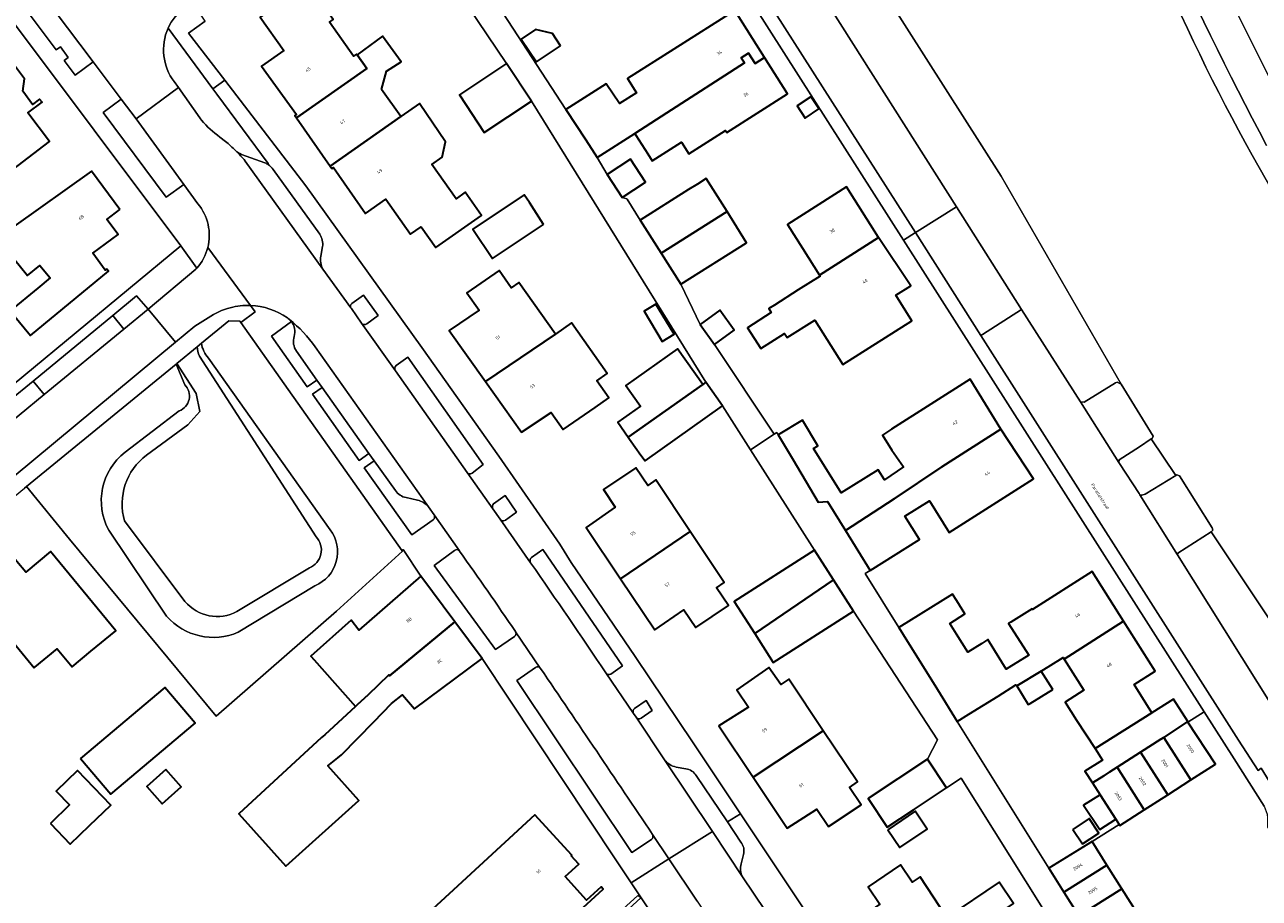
# Model space of a CAD drawing. Header units: metres. Extents: x 197700 to 204338, y 317132 to 325229.
# Tile 352 of 656: x 199311 to 199449, y 320619 to 320717. Entities that reach past the tile are written whole.
import ezdxf
from ezdxf.enums import TextEntityAlignment as Align

# ---------------------------------------------------------------- set-up
doc = ezdxf.new("R2010")
doc.units = ezdxf.units.M
for name, color, linetype, lineweight in [('B-WE-GR-BEPLANTING_CULTUUR_BODEMBEDEKKER-GV', 90, 'Continuous', 18), ('B-WE-GR-BOS_GEMENGD-GV', 40, 'Continuous', 13), ('B-WE-GR-GROENVOORZIENING-GV', 80, 'Continuous', 18), ('B-WE-IE-TERREINAFSCHEIDING_KUNSTMATIG_HEKWERK-G', 20, 'IE-TERREINAFSCHEIDING-KUNSTMATIG', 18), ('B-WE-IE-TERREINAFSCHEIDING_KUNSTMATIG_MUUR-GV', 90, 'Continuous', 18), ('B-WE-OG-BEBOUWING-GV', 7, 'Continuous', 35), ('B-WE-OG-BEBOUWING-T18', 10, 'Continuous', 18), ('B-WE-OG-TERREIN_CULTUURSCHEIDING-GV', 7, 'Continuous', 18), ('B-WE-OG-TERREIN_ERF-GV', 7, 'Continuous', 18), ('B-WE-OG-TOPOGRAFIE-T18', 10, 'Continuous', 18), ('B-WE-VH-ONVERHARD-GV', 252, 'Continuous', 18), ('B-WE-VH-VERHARDING_ASFALT-GV', 252, 'Continuous', 18), ('B-WE-VH-VERHARDING_BETONSTRAATSTEEN-GV', 252, 'Continuous', 18), ('B-WE-VH-VERHARDING_GESLOTEN-GV', 252, 'Continuous', 18), ('B-WE-VH-VERHARDING_HALFVERHARDING_GRIND-GV', 252, 'Continuous', 18), ('B-WE-VH-VERHARDING_STRAATBAKSTEEN-GV', 252, 'Continuous', 18), ('B-WE-VH-VERHARDING_TEGEL-GV', 252, 'Continuous', 18)]:
    doc.layers.add(name, color=color, linetype=linetype, lineweight=lineweight)
doc.styles.add('NLCS-ISO-M200-T18', font='NLCS-ISO.ttf', dxfattribs={"height": 0.36})
doc.linetypes.add('IE-TERREINAFSCHEIDING-KUNSTMATIG', pattern='A,4,[82,NLCS.SHX,S=0.75,R=90,X=0,Y=0],4,-2', length=10)

msp = doc.modelspace()

# ---------------------------------------------------------------- linework, layer by layer
at = {"layer": 'B-WE-GR-BEPLANTING_CULTUUR_BODEMBEDEKKER-GV'}
for points in [[(199318.466, 320712.904), (199314.097, 320718.693), (199312.13, 320719.204), (199311.376, 320720.203), (199310.408, 320719.496), (199314.335, 320714.232), (199314.815, 320714.561), (199315.682, 320713.364), (199315.237, 320713.032), (199316.448, 320711.393)], [(199321.638, 320708.701), (199319.617, 320707.196), (199326.676, 320697.679), (199328.675, 320699.12), (199323.306, 320706.491)], [(199320.697, 320684.408), (199321.919, 320682.871), (199324.651, 320685.108), (199323.344, 320686.632)], [(199312.982, 320675.527), (199311.758, 320677.045), (199309.082, 320674.848), (199306.082, 320672.39), (199307.312, 320670.905)], [(199349.471, 320668.917), (199344.208, 320676.335), (199343.107, 320675.556), (199348.354, 320668.122)]]:
    msp.add_lwpolyline(points, close=True, dxfattribs=at)
for points in [[(199326.895, 320716.661, 0.2726983), (199327.584, 320710.667)], [(199330.658, 320706.347, 0.0592381), (199332.716, 320704.434)], [(199333.339, 320703.964, -0.0232452), (199334.491, 320702.921)], [(199334.491, 320702.921, 0.0760394), (199335.14, 320702.494)], [(199337.787, 320701.535, -0.0543264), (199338.148, 320701.355)], [(199347.555, 320685.766, 0.3730418), (199347.432, 320685.27)], [(199341.062, 320682.059, 0.2410687), (199340.751, 320683.724)], [(199348.632, 320683.542, 0.4017608), (199349.221, 320683.463)], [(199341.322, 320680.403, -0.2249712), (199341.062, 320682.059)], [(199352.516, 320678.785, 0.3891911), (199352.431, 320678.197)], [(199360.495, 320666.793, 0.4003121), (199361.074, 320666.686)], [(199353.634, 320663.954, -0.1912773), (199352.436, 320664.737)], [(199356.165, 320662.903, 0.1707127), (199354.912, 320663.683)], [(199356.686, 320661.46, 0.4010836), (199356.782, 320662.027)], [(199363.469, 320663.264, 0.3187705), (199363.389, 320662.687)], [(199364.198, 320661.524, 0.3537788), (199364.794, 320661.406)], [(199359.635, 320657.962, 0.4277308), (199359.086, 320658.033)], [(199365.926, 320648.908, 0.0054421), (199359.648, 320657.947)], [(199367.716, 320657.232, 0.3710647), (199367.624, 320656.64)], [(199367.624, 320656.64, -0.0047381), (199376.076, 320644.272)], [(199365.823, 320648.365, 0.4018118), (199365.933, 320648.898)], [(199368.719, 320644.817, 0.4129865), (199368.172, 320644.889)], [(199381.324, 320626.136, 0.0018008), (199368.742, 320644.783)], [(199376.076, 320644.272, 0.3529072), (199376.638, 320644.14)], [(199381.219, 320625.566, 0.3489176), (199381.324, 320626.136)]]:
    msp.add_lwpolyline(points, format="xyb", dxfattribs=at)
for points in [[(199338.148, 320701.355), (199338.153, 320701.479), (199332.369, 320709.277), (199331.944, 320709.85), (199326.895, 320716.661)], [(199327.584, 320710.667), (199328.06, 320709.996), (199330.454, 320706.622), (199330.556, 320706.482), (199330.658, 320706.347)], [(199332.716, 320704.434), (199333.339, 320703.964)], [(199335.14, 320702.494), (199337.787, 320701.535)], [(199349.221, 320683.463), (199350.506, 320684.4), (199348.855, 320686.679), (199347.555, 320685.766)], [(199347.432, 320685.27), (199347.491, 320685.185), (199348.632, 320683.542)], [(199340.751, 320683.724), (199338.501, 320682.09), (199342.518, 320676.409), (199343.628, 320677.152), (199341.322, 320680.403)], [(199361.074, 320666.686), (199362.308, 320667.664), (199353.839, 320679.735), (199352.516, 320678.785)], [(199352.431, 320678.197), (199360.495, 320666.793)], [(199352.436, 320664.737), (199350.059, 320668.086), (199348.946, 320667.301), (199354.28, 320659.769), (199356.686, 320661.46)], [(199354.912, 320663.683), (199353.634, 320663.954)], [(199364.794, 320661.406), (199366.054, 320662.321), (199364.769, 320664.177), (199363.469, 320663.264)], [(199356.782, 320662.027), (199356.165, 320662.903)], [(199363.389, 320662.687), (199364.198, 320661.524)], [(199359.086, 320658.033), (199356.784, 320656.316), (199363.699, 320646.896), (199365.823, 320648.365)], [(199359.648, 320657.947), (199359.635, 320657.962)], [(199376.638, 320644.14), (199377.944, 320645.068), (199369.002, 320658.127), (199367.716, 320657.232)], [(199365.933, 320648.898), (199365.926, 320648.908)], [(199368.172, 320644.889), (199366.081, 320643.405), (199379, 320624.086), (199381.219, 320625.566)], [(199368.742, 320644.783), (199368.719, 320644.817)]]:
    msp.add_lwpolyline(points, dxfattribs=at)
at = {"layer": 'B-WE-GR-BOS_GEMENGD-GV'}
for points in [[(199441.435, 320716.629, -0.0263765), (199418.552, 320770.597)], [(199468.056, 320673.223, -0.0570335), (199441.435, 320716.629)]]:
    msp.add_lwpolyline(points, format="xyb", dxfattribs=at)
msp.add_lwpolyline([(199388.98, 320749.543), (199420.498, 320700.061), (199433.979, 320676.687), (199437.581, 320670.867), (199437.457, 320670.612), (199437.361, 320670.549), (199440.106, 320666.456), (199440.212, 320666.521), (199440.526, 320666.393), (199444.206, 320660.562), (199444.26, 320660.311), (199444.097, 320660.123), (199471.468, 320619.089)], dxfattribs=at)
at = {"layer": 'B-WE-GR-GROENVOORZIENING-GV'}
for points in [[(199400.195, 320720.725), (199415.479, 320696.626), (199422.796, 320685.087), (199429.414, 320674.715), (199429.817, 320674.667), (199433.324, 320676.857), (199433.521, 320676.917), (199433.979, 320676.687), (199420.498, 320700.061), (199388.98, 320749.543)], [(199311.001, 320665.198), (199315.832, 320659.292), (199332.317, 320639.408), (199345.823, 320651.211), (199353.248, 320657.942), (199353.203, 320657.989), (199335.074, 320683.605), (199334.95, 320683.78), (199333.73, 320683.823), (199330.639, 320681.29)], [(199330.155, 320680.893), (199327.885, 320679.034)], [(199330.639, 320681.29), (199330.155, 320680.893)], [(199328.781, 320676.62), (199327.794, 320678.959), (199311.001, 320665.198)], [(199324.47, 320668.72), (199329.133, 320672.123), (199330.477, 320673.639), (199330.062, 320675.662), (199327.885, 320679.034), (199327.794, 320678.959), (199328.781, 320676.62)], [(199327.885, 320679.034), (199330.062, 320675.662), (199330.477, 320673.639), (199329.133, 320672.123), (199324.47, 320668.72)], [(199330.434, 320679.839), (199343.53, 320659.559)], [(199343.53, 320659.559), (199330.434, 320679.839)], [(199345.12, 320660.352), (199331.442, 320679.616)], [(199331.442, 320679.616), (199345.12, 320660.352)], [(199328.154, 320673.7), (199322.062, 320669.043)], [(199322.062, 320669.043), (199328.154, 320673.7)], [(199328.799, 320652.308), (199322.002, 320661.334)], [(199322.002, 320661.334), (199328.799, 320652.308)], [(199320.23, 320660.286), (199326.731, 320650.646)], [(199326.731, 320650.646), (199320.23, 320660.286)], [(199342.775, 320656.061), (199334.64, 320651.164)], [(199334.64, 320651.164), (199342.775, 320656.061)], [(199334.773, 320648.829), (199343.399, 320654.063)], [(199343.399, 320654.063), (199334.773, 320648.829)], [(199380.045, 320639.181), (199381.286, 320640.057), (199380.601, 320641.175), (199379.309, 320640.264)], [(199379.188, 320639.716), (199379.484, 320639.283)]]:
    msp.add_lwpolyline(points, dxfattribs=at)
for points in [[(199330.155, 320680.893, 0.0787545), (199330.434, 320679.839)], [(199330.434, 320679.839, -0.0787545), (199330.155, 320680.893)], [(199331.442, 320679.616, -0.147944), (199330.639, 320681.29)], [(199330.639, 320681.29, 0.147944), (199331.442, 320679.616)], [(199328.781, 320676.62, -0.5408201), (199328.154, 320673.7)], [(199328.154, 320673.7, 0.5408201), (199328.781, 320676.62)], [(199322.062, 320669.043, 0.3662868), (199320.23, 320660.286)], [(199320.23, 320660.286, -0.3662868), (199322.062, 320669.043)], [(199322.002, 320661.334, -0.310566), (199324.47, 320668.72)], [(199324.47, 320668.72, 0.310566), (199322.002, 320661.334)], [(199343.53, 320659.559, -0.5249366), (199342.775, 320656.061)], [(199342.775, 320656.061, 0.5249366), (199343.53, 320659.559)], [(199343.399, 320654.063, 0.489898), (199345.12, 320660.352)], [(199345.12, 320660.352, -0.489898), (199343.399, 320654.063)], [(199334.64, 320651.164, -0.3553025), (199328.799, 320652.308)], [(199328.799, 320652.308, 0.3553025), (199334.64, 320651.164)], [(199326.731, 320650.646, 0.3251457), (199334.773, 320648.829)], [(199334.773, 320648.829, -0.3251457), (199326.731, 320650.646)], [(199379.309, 320640.264, 0.3666419), (199379.188, 320639.716)], [(199379.484, 320639.283, 0.4144397), (199380.045, 320639.181)]]:
    msp.add_lwpolyline(points, format="xyb", dxfattribs=at)
msp.add_lwpolyline([(199436.092, 320664.265), (199436.303, 320664.23), (199436.664, 320664.348), (199440.106, 320666.456), (199437.361, 320670.549), (199436.029, 320669.67), (199433.77, 320668.181), (199433.722, 320667.895), (199433.771, 320667.788), (199435.993, 320664.414)], close=True, dxfattribs=at)
at = {"layer": 'B-WE-IE-TERREINAFSCHEIDING_KUNSTMATIG_HEKWERK-G'}
msp.add_lwpolyline([(199315.832, 320659.292), (199332.317, 320639.408), (199345.823, 320651.211)], dxfattribs=at)
at = {"layer": 'B-WE-IE-TERREINAFSCHEIDING_KUNSTMATIG_MUUR-GV'}
msp.add_lwpolyline([(199365.772, 320605.605), (199374.303, 320613.454), (199374.136, 320613.634), (199380.018, 320619.011), (199379.838, 320619.232), (199379.765, 320619.186), (199379.671, 320619.273), (199373.306, 320613.463), (199373.506, 320613.235), (199370.552, 320610.504), (199365.667, 320605.989), (199362.825, 320603.362), (199363.058, 320603.108)], close=True, dxfattribs=at)
at = {"layer": 'B-WE-OG-BEBOUWING-GV'}
for points in [[(199341.313, 320706.602), (199349.21, 320712.15), (199348.135, 320713.671), (199348.067, 320713.768), (199347.738, 320713.535), (199345.035, 320717.35), (199345.443, 320717.639), (199344.016, 320719.655), (199347.64, 320722.22), (199346.988, 320723.141), (199344.463, 320726.709), (199340.904, 320724.19), (199342.637, 320721.741), (199337.233, 320717.917), (199339.89, 320714.162), (199337.4, 320712.4), (199341.33, 320706.98), (199341.14, 320706.85)], [(199393.912, 320713.38), (199390.57, 320718.65), (199383.73, 320714.31), (199378.53, 320711.003), (199379.537, 320709.419), (199377.62, 320708.2), (199376.134, 320710.441), (199371.59, 320707.529), (199373.82, 320704.13), (199375.1, 320702.14), (199379.33, 320704.84), (199382.95, 320707.18), (199391.65, 320712.78), (199391.28, 320713.36), (199392.11, 320713.88), (199392.85, 320712.71)], [(199370.997, 320714.688), (199370.076, 320716.06), (199368.177, 320716.52), (199366.575, 320715.444), (199368.299, 320712.877)], [(199350.884, 320709.78), (199351.447, 320711.855), (199353.068, 320712.899), (199350.979, 320715.775), (199348.135, 320713.671), (199349.21, 320712.15), (199341.313, 320706.602), (199345.107, 320701.158), (199353.031, 320706.741)], [(199310.761, 320710.997), (199308.533, 320713.988), (199299.79, 320707.312), (199302.843, 320703.315), (199301.588, 320702.357), (199305.23, 320697.588), (199313.575, 320703.96), (199311.134, 320707.157), (199312.734, 320708.349), (199312.471, 320708.702), (199311.685, 320708.116), (199310.573, 320709.609)], [(199380.79, 320702.55), (199381.289, 320701.768), (199384.571, 320703.859), (199385.41, 320702.55), (199389.519, 320705.165), (199389.66, 320704.94), (199396.5, 320709.3), (199393.912, 320713.38), (199392.85, 320712.71), (199392.11, 320713.88), (199391.28, 320713.36), (199391.65, 320712.78), (199382.95, 320707.18), (199379.33, 320704.84), (199379.446, 320704.659)], [(199367.727, 320708.471), (199364.921, 320712.703), (199359.623, 320709.189), (199362.429, 320704.957)], [(199355.34, 320694.358), (199356.979, 320692.026), (199362.118, 320695.637), (199360.291, 320698.238), (199359.247, 320697.505), (199356.533, 320701.367), (199357.69, 320702.18), (199358.076, 320703.893), (199355.143, 320708.229), (199353.031, 320706.741), (199345.107, 320701.158), (199345.28, 320700.91), (199345.47, 320701.04), (199349.095, 320695.877), (199351.374, 320697.477), (199354.151, 320693.523)], [(199399.11, 320708.977), (199397.56, 320707.962), (199398.463, 320706.583), (199400.013, 320707.599)], [(199376.227, 320700.245), (199377.921, 320697.659), (199380.539, 320699.373), (199378.845, 320701.959)], [(199321.472, 320696.297), (199318.284, 320700.623), (199309.575, 320694.388), (199309.281, 320694.178), (199307.701, 320693.047), (199310.316, 320689.875), (199311.123, 320688.896), (199312.496, 320690.028), (199313.654, 320688.623), (199312.28, 320687.491), (199309.155, 320684.915), (199311.24, 320682.385), (199311.438, 320682.145), (199320.211, 320689.375), (199320.017, 320689.628), (199319.836, 320689.485), (199318.443, 320691.414), (199321.281, 320693.501), (199320.025, 320695.205)], [(199382.29, 320691.404), (199389.702, 320696.067), (199387.36, 320699.791), (199386.367, 320699.167), (199385.374, 320698.542), (199379.947, 320695.129), (199379.948, 320695.128)], [(199406.721, 320693.169), (199403.13, 320698.85), (199396.49, 320694.62), (199398.165, 320691.969), (199400.081, 320688.938)], [(199369.095, 320694.633), (199367.488, 320697.1), (199366.92, 320697.953), (199361.13, 320694.097), (199363.33, 320690.794)], [(199389.702, 320696.067), (199382.29, 320691.404), (199384.489, 320687.909), (199391.901, 320692.572)], [(199400.081, 320688.938), (199400.151, 320688.827), (199397.693, 320687.274), (199395.014, 320685.582), (199394.383, 320685.183), (199394.672, 320684.727), (199391.992, 320683.034), (199393.477, 320680.683), (199396.157, 320682.377), (199396.445, 320681.92), (199399.548, 320683.88), (199402.694, 320678.901), (199410.471, 320683.815), (199408.666, 320686.672), (199410.34, 320687.73), (199406.721, 320693.169)], [(199370.418, 320682.309), (199366.31, 320688.12), (199365.45, 320687.52), (199364.09, 320689.47), (199360.48, 320686.97), (199361.86, 320685), (199358.49, 320682.71), (199362.543, 320677.011)], [(199381.695, 320685.684), (199380.368, 320684.877), (199382.419, 320681.504), (199383.745, 320682.31)], [(199386.686, 320683.414), (199388.299, 320681.16), (199390.515, 320682.745), (199388.901, 320685)], [(199370.418, 320682.309), (199362.543, 320677.011), (199366.59, 320671.32), (199369.95, 320673.52), (199371.28, 320671.59), (199374.87, 320674.09), (199376.404, 320675.144), (199375.054, 320677.054), (199376.229, 320677.884), (199372.206, 320683.573)], [(199378.595, 320670.746), (199386.96, 320676.67), (199384.14, 320680.66), (199378.34, 320676.56), (199379.98, 320674.24), (199377.41, 320672.42)], [(199402.999, 320660.257), (199408.49, 320663.8), (199413.82, 320667.41), (199420.458, 320671.643), (199417, 320677.26), (199408.19, 320671.63), (199407.144, 320670.964), (199408.21, 320669.29), (199409.51, 320667.41), (199407.389, 320665.948), (199406.683, 320667.084), (199402.52, 320664.495), (199399.414, 320669.488), (199399.906, 320669.765), (199398.188, 320672.668), (199395.447, 320671.02), (199397.123, 320668.201), (199399.945, 320663.455), (199400.965, 320663.527)], [(199378.757, 320670.518), (199380.03, 320668.72), (199380.485, 320668.078), (199389.202, 320674.25), (199387.324, 320676.914), (199386.96, 320676.67), (199378.595, 320670.746)], [(199408.49, 320663.8), (199402.999, 320660.257), (199405.779, 320655.788), (199411.321, 320659.235), (199409.67, 320661.89), (199412.44, 320663.61), (199414.65, 320660.05), (199424.13, 320666.06), (199420.458, 320671.643), (199413.82, 320667.41)], [(199385.543, 320660.162), (199381.68, 320665.94), (199380.78, 320665.33), (199379.45, 320667.3), (199375.8, 320664.85), (199377.14, 320662.87), (199373.86, 320660.59), (199377.719, 320654.839)], [(199385.543, 320660.162), (199377.719, 320654.839), (199381.57, 320649.1), (199384.86, 320651.34), (199386.2, 320649.36), (199389.86, 320651.84), (199388.52, 320653.82), (199389.39, 320654.41)], [(199311.839, 320644.845), (199311.917, 320644.908), (199314.456, 320646.992), (199316.119, 320644.968), (199318.224, 320646.705), (199321.019, 320649.01), (199313.673, 320657.893), (199310.901, 320655.598), (199309.909, 320656.798), (199309.787, 320656.945), (199308.917, 320657.998), (199304.221, 320654.129)], [(199401.641, 320654.728), (199399.514, 320658.056), (199390.515, 320652.306), (199392.818, 320648.701)], [(199359.103, 320650.012), (199355.297, 320655.152), (199348.343, 320649.087), (199347.477, 320650.178), (199342.951, 320646.135), (199343.297, 320645.744), (199347.94, 320640.499), (199348.198, 320640.737), (199349.37, 320641.82), (199351.69, 320644.06), (199351.77, 320643.95)], [(199427.56, 320645.811), (199434.241, 320650.072), (199430.71, 320655.65), (199424.025, 320651.396), (199423.977, 320651.473), (199421.585, 320649.983), (199421.33, 320649.824), (199423.589, 320646.257), (199421.351, 320644.863), (199421.066, 320644.684), (199418.995, 320648.005), (199418.33, 320647.589), (199416.739, 320646.595), (199415.464, 320648.635), (199414.717, 320649.832), (199416.417, 320650.894), (199415.504, 320652.355), (199415.023, 320653.124), (199408.991, 320649.355), (199409.47, 320648.584), (199413.339, 320642.393), (199415.569, 320638.82), (199416.872, 320639.634), (199420.147, 320641.674), (199422.16, 320642.928), (199422.238, 320642.803), (199425.005, 320644.476), (199427.442, 320645.995)], [(199401.641, 320654.728), (199392.818, 320648.701), (199394.896, 320645.451), (199403.895, 320651.202)], [(199362.17, 320645.87), (199359.103, 320650.012), (199351.77, 320643.95), (199351.69, 320644.06), (199349.37, 320641.82), (199348.198, 320640.737), (199347.94, 320640.499), (199344.5, 320637.32), (199344.152, 320637), (199334.86, 320628.45), (199340.14, 320622.58), (199348.34, 320629.96), (199344.86, 320633.83), (199345.987, 320634.748), (199346.37, 320635.06), (199350, 320638.786), (199352.01, 320640.85), (199353.244, 320641.816), (199354.57, 320640.24)], [(199434.241, 320650.072), (199427.56, 320645.811), (199429.78, 320642.35), (199427.67, 320641), (199428.95, 320638.98), (199431.068, 320635.793), (199437.435, 320639.782), (199435.429, 320642.981), (199437.78, 320644.48)], [(199400.5, 320637.78), (199396.63, 320643.57), (199395.73, 320642.95), (199394.38, 320644.89), (199390.78, 320642.36), (199392.12, 320640.43), (199388.76, 320638.33), (199392.615, 320632.575)], [(199426.286, 320642.419), (199425.005, 320644.476), (199422.238, 320642.803), (199423.542, 320640.71), (199423.756, 320640.843)], [(199317.068, 320634.658), (199320.454, 320630.641), (199329.935, 320638.632), (199326.549, 320642.65)], [(199433.543, 320633.693), (199436.164, 320635.364), (199438.447, 320636.82), (199438.784, 320637.035), (199441.45, 320638.8), (199439.865, 320641.304), (199437.435, 320639.782), (199431.068, 320635.793), (199431.889, 320634.481), (199429.907, 320633.24), (199430.75, 320631.92), (199432.019, 320632.73), (199432.714, 320633.164)], [(199441.82, 320632.25), (199444.56, 320634.01), (199441.48, 320638.754), (199441.45, 320638.8), (199438.784, 320637.035)], [(199400.5, 320637.78), (199392.615, 320632.575), (199396.47, 320626.82), (199399.78, 320628.98), (199401.09, 320627.01), (199404.76, 320629.44), (199403.44, 320631.42), (199404.35, 320632.02)], [(199436.164, 320635.364), (199439.207, 320630.573), (199441.82, 320632.25), (199438.784, 320637.035), (199438.447, 320636.82)], [(199412.23, 320634.58), (199405.56, 320630.18), (199407.703, 320626.935), (199410.64, 320628.888), (199414.356, 320631.359)], [(199433.543, 320633.693), (199436.57, 320628.88), (199439.207, 320630.573), (199436.164, 320635.364)], [(199313.677, 320627.363), (199315.902, 320625.05), (199318.064, 320627.129), (199320.451, 320629.425), (199316.721, 320633.304), (199314.334, 320631.008), (199315.839, 320629.442)], [(199326.631, 320633.423), (199324.498, 320631.514), (199326.227, 320629.583), (199328.359, 320631.492)], [(199433.751, 320627.244), (199433.83, 320627.12), (199436.57, 320628.88), (199433.543, 320633.693), (199432.714, 320633.164), (199432.019, 320632.73), (199430.75, 320631.92), (199431.599, 320630.597), (199433.376, 320627.828)], [(199431.599, 320630.597), (199429.735, 320629.421), (199431.571, 320626.669), (199433.376, 320627.828)], [(199407.743, 320626.662), (199409.106, 320624.649), (199412.185, 320626.734), (199410.822, 320628.747)], [(199368.196, 320613.025), (199375.772, 320619.993), (199375.542, 320620.243), (199373.923, 320618.754), (199371.492, 320621.396), (199373.031, 320622.811), (199372.198, 320623.716), (199372.277, 320623.789), (199368.101, 320628.324), (199358.476, 320619.462), (199355.654, 320616.863), (199359.82, 320612.339), (199362.642, 320614.938), (199364.623, 320616.762), (199365.506, 320617.575), (199368.778, 320614.022), (199367.892, 320613.206), (199368.121, 320612.956)], [(199428.552, 320626.685), (199429.635, 320625.061), (199431.462, 320626.28), (199430.379, 320627.904)], [(199427.545, 320619.663), (199432.375, 320622.687), (199430.7, 320625.35), (199425.86, 320622.33)], [(199414.387, 320616.818), (199411.38, 320621.37), (199410.5, 320620.77), (199409.17, 320622.73), (199405.54, 320620.24), (199406.86, 320618.29), (199403.59, 320616.06), (199407.31, 320610.43), (199407.12, 320610.31), (199407.26, 320610.098), (199415.258, 320615.499)], [(199427.545, 320619.663), (199429.23, 320616.997), (199434.05, 320620.023), (199432.375, 320622.687)], [(199407.26, 320610.098), (199410.835, 320604.7), (199418.862, 320610.041), (199415.973, 320614.416), (199421.873, 320618.386), (199420.266, 320620.773), (199414.387, 320616.818), (199415.258, 320615.499)], [(199430.915, 320614.33), (199435.725, 320617.36), (199434.05, 320620.023), (199429.23, 320616.997)]]:
    msp.add_lwpolyline(points, close=True, dxfattribs=at)
at = {"layer": 'B-WE-OG-TERREIN_CULTUURSCHEIDING-GV'}
for points in [[(199612.226, 320500), (199608.061, 320504.679), (199581.366, 320538.217), (199556.954, 320569.533), (199471.402, 320678.632), (199466.387, 320685.274), (199459.657, 320695.169), (199455.913, 320701.434), (199453.618, 320705.516), (199450.413, 320711.549), (199446.832, 320718.724), (199442.839, 320727.359), (199440.67, 320732.438), (199433.353, 320750.735), (199431.226, 320755.613), (199429.904, 320758.884), (199428.655, 320762.38), (199426.687, 320764.115), (199425.662, 320766.682), (199423.032, 320769.464), (199422.117, 320769.073), (199427.566, 320753.968)], [(199471.042, 320613.431), (199471.252, 320613.14), (199473.788, 320615.524), (199473.393, 320616.125), (199472.411, 320617.623), (199471.468, 320619.089), (199444.097, 320660.123), (199440.338, 320657.729), (199440.289, 320657.54), (199452.798, 320637.585), (199454.964, 320634.212)]]:
    msp.add_lwpolyline(points, dxfattribs=at)
msp.add_lwpolyline([(199427.566, 320753.968, 0.0319349), (199450.308, 320703.494)], format="xyb", dxfattribs=at)
at = {"layer": 'B-WE-OG-TERREIN_ERF-GV'}
for points in [[(199287.97, 320658.839), (199300.852, 320669.424), (199300.75, 320669.528), (199304.78, 320672.78), (199328.313, 320692.233), (199299.094, 320731.245), (199291.994, 320740.404)], [(199363.448, 320720.054), (199371.59, 320707.529), (199376.134, 320710.441), (199377.62, 320708.2), (199379.537, 320709.419), (199378.53, 320711.003), (199383.73, 320714.31), (199390.57, 320718.65), (199393.912, 320713.38), (199396.5, 320709.3), (199389.66, 320704.94), (199389.519, 320705.165), (199385.41, 320702.55), (199384.571, 320703.859), (199381.289, 320701.768), (199380.79, 320702.55), (199379.446, 320704.659), (199379.33, 320704.84), (199375.1, 320702.14), (199376.227, 320700.245), (199378.845, 320701.959), (199380.539, 320699.373), (199377.921, 320697.659), (199378.451, 320697.508), (199378.472, 320697.474), (199379.947, 320695.129), (199385.374, 320698.542), (199386.367, 320699.167), (199387.36, 320699.791), (199389.702, 320696.067), (199391.901, 320692.572), (199384.489, 320687.909), (199386.686, 320683.414), (199388.901, 320685), (199390.515, 320682.745), (199388.299, 320681.16), (199394.992, 320671.067), (199395.291, 320671.261), (199395.447, 320671.02), (199398.188, 320672.668), (199399.906, 320669.765), (199399.414, 320669.488), (199402.52, 320664.495), (199406.683, 320667.084), (199407.389, 320665.948), (199409.51, 320667.41), (199408.21, 320669.29), (199407.144, 320670.964), (199408.19, 320671.63), (199417, 320677.26), (199420.458, 320671.643), (199424.13, 320666.06), (199414.65, 320660.05), (199412.44, 320663.61), (199409.67, 320661.89), (199411.321, 320659.235), (199405.779, 320655.788), (199405.209, 320655.434), (199408.991, 320649.355), (199415.023, 320653.124), (199415.504, 320652.355), (199416.417, 320650.894), (199414.717, 320649.832), (199415.464, 320648.635), (199416.739, 320646.595), (199418.33, 320647.589), (199418.995, 320648.005), (199421.066, 320644.684), (199421.351, 320644.863), (199423.589, 320646.257), (199421.33, 320649.824), (199421.585, 320649.983), (199423.977, 320651.473), (199424.025, 320651.396), (199430.71, 320655.65), (199434.241, 320650.072), (199437.78, 320644.48), (199435.429, 320642.981), (199437.435, 320639.782), (199439.865, 320641.304), (199441.45, 320638.8), (199441.48, 320638.754), (199443.297, 320639.913), (199409.522, 320692.878), (199379.074, 320740.626)], [(199426.945, 320614.996), (199416.017, 320632.455), (199414.356, 320631.359), (199410.64, 320628.888), (199407.703, 320626.935), (199405.56, 320630.18), (199412.23, 320634.58), (199413.357, 320636.77), (199403.895, 320651.202), (199394.896, 320645.451), (199392.818, 320648.701), (199390.515, 320652.306), (199399.514, 320658.056), (199392.329, 320669.339), (199389.202, 320674.25), (199380.485, 320668.078), (199380.03, 320668.72), (199378.757, 320670.518), (199378.595, 320670.746), (199377.41, 320672.42), (199379.98, 320674.24), (199378.34, 320676.56), (199384.14, 320680.66), (199386.96, 320676.67), (199387.324, 320676.914), (199367.727, 320708.471), (199362.429, 320704.957), (199359.623, 320709.189), (199364.921, 320712.703), (199351.946, 320731.946)], [(199331.061, 320717.464), (199329.179, 320716.129), (199333.257, 320710.819), (199342.37, 320698.952), (199355.407, 320680.824), (199364.05, 320668.594), (199370.926, 320658.713), (199372.176, 320656.681), (199379.369, 320646.124), (199385.902, 320636.415), (199391.205, 320628.461), (199416.155, 320591.04)], [(199345.035, 320717.35), (199347.738, 320713.535), (199348.067, 320713.768), (199348.135, 320713.671), (199350.979, 320715.775), (199353.068, 320712.899), (199351.447, 320711.855), (199350.884, 320709.78), (199353.031, 320706.741), (199355.143, 320708.229), (199358.076, 320703.893), (199357.69, 320702.18), (199356.533, 320701.367), (199359.247, 320697.505), (199360.291, 320698.238), (199362.118, 320695.637), (199356.979, 320692.026), (199355.34, 320694.358), (199354.151, 320693.523), (199351.374, 320697.477), (199349.095, 320695.877), (199345.47, 320701.04), (199345.28, 320700.91), (199345.107, 320701.158), (199341.313, 320706.602), (199341.14, 320706.85), (199341.33, 320706.98), (199337.4, 320712.4), (199339.89, 320714.162), (199337.233, 320717.917)], [(199394.789, 320596.848), (199378.935, 320620.69), (199377.21, 320623.284), (199362.17, 320645.87), (199354.57, 320640.24), (199353.244, 320641.816), (199352.01, 320640.85), (199350, 320638.786), (199346.37, 320635.06), (199345.987, 320634.748), (199344.86, 320633.83), (199348.34, 320629.96), (199340.14, 320622.58), (199334.86, 320628.45), (199344.152, 320637), (199344.5, 320637.32), (199347.94, 320640.499), (199343.297, 320645.744), (199342.951, 320646.135), (199347.477, 320650.178), (199348.343, 320649.087), (199355.297, 320655.152), (199353.303, 320658.14), (199353.203, 320657.989), (199353.248, 320657.942), (199345.823, 320651.211), (199332.317, 320639.408), (199315.832, 320659.292), (199311.001, 320665.198), (199310.777, 320665.014)], [(199450.055, 320629.312), (199446.67, 320634.623), (199443.297, 320639.913), (199441.48, 320638.754), (199444.56, 320634.01), (199441.82, 320632.25), (199439.207, 320630.573), (199436.57, 320628.88), (199433.83, 320627.12), (199433.751, 320627.244), (199430.7, 320625.35), (199432.375, 320622.687), (199434.05, 320620.023), (199435.725, 320617.36), (199437.4, 320614.697), (199439.075, 320612.033), (199440.75, 320609.37), (199436.064, 320606.39), (199437.201, 320604.468), (199450.957, 320613.92)]]:
    msp.add_lwpolyline(points, dxfattribs=at)
for points in [[(199370.997, 320714.688), (199368.299, 320712.877), (199366.575, 320715.444), (199368.177, 320716.52), (199370.076, 320716.06)], [(199313.575, 320703.96), (199305.23, 320697.588), (199301.588, 320702.357), (199302.843, 320703.315), (199299.79, 320707.312), (199308.533, 320713.988), (199310.761, 320710.997), (199310.573, 320709.609), (199311.685, 320708.116), (199312.471, 320708.702), (199312.734, 320708.349), (199311.134, 320707.157)], [(199399.11, 320708.977), (199400.013, 320707.599), (199398.463, 320706.583), (199397.56, 320707.962)], [(199318.284, 320700.623), (199321.472, 320696.297), (199320.025, 320695.205), (199321.281, 320693.501), (199318.443, 320691.414), (199319.836, 320689.485), (199320.017, 320689.628), (199320.211, 320689.375), (199311.438, 320682.145), (199311.24, 320682.385), (199309.155, 320684.915), (199312.28, 320687.491), (199313.654, 320688.623), (199312.496, 320690.028), (199311.123, 320688.896), (199310.316, 320689.875), (199307.701, 320693.047), (199309.281, 320694.178), (199309.575, 320694.388)], [(199396.49, 320694.62), (199403.13, 320698.85), (199406.721, 320693.169), (199410.34, 320687.73), (199408.666, 320686.672), (199410.471, 320683.815), (199402.694, 320678.901), (199399.548, 320683.88), (199396.445, 320681.92), (199396.157, 320682.377), (199393.477, 320680.683), (199391.992, 320683.034), (199394.672, 320684.727), (199394.383, 320685.183), (199395.014, 320685.582), (199397.693, 320687.274), (199400.151, 320688.827), (199400.081, 320688.938), (199398.165, 320691.969)], [(199367.488, 320697.1), (199369.095, 320694.633), (199363.33, 320690.794), (199361.13, 320694.097), (199366.92, 320697.953)], [(199362.543, 320677.011), (199358.49, 320682.71), (199361.86, 320685), (199360.48, 320686.97), (199364.09, 320689.47), (199365.45, 320687.52), (199366.31, 320688.12), (199370.418, 320682.309), (199372.206, 320683.573), (199376.229, 320677.884), (199375.054, 320677.054), (199376.404, 320675.144), (199374.87, 320674.09), (199371.28, 320671.59), (199369.95, 320673.52), (199366.59, 320671.32)], [(199381.695, 320685.684), (199383.745, 320682.31), (199382.419, 320681.504), (199380.368, 320684.877)], [(199377.719, 320654.839), (199373.86, 320660.59), (199377.14, 320662.87), (199375.8, 320664.85), (199379.45, 320667.3), (199380.78, 320665.33), (199381.68, 320665.94), (199385.543, 320660.162), (199389.39, 320654.41), (199388.52, 320653.82), (199389.86, 320651.84), (199386.2, 320649.36), (199384.86, 320651.34), (199381.57, 320649.1)], [(199316.119, 320644.968), (199314.456, 320646.992), (199311.917, 320644.908), (199311.839, 320644.845), (199304.221, 320654.129), (199308.917, 320657.998), (199309.787, 320656.945), (199309.909, 320656.798), (199310.901, 320655.598), (199313.673, 320657.893), (199321.019, 320649.01), (199318.224, 320646.705)], [(199430.7, 320625.35), (199433.751, 320627.244), (199433.376, 320627.828), (199431.571, 320626.669), (199429.735, 320629.421), (199431.599, 320630.597), (199430.75, 320631.92), (199429.907, 320633.24), (199431.889, 320634.481), (199431.068, 320635.793), (199428.95, 320638.98), (199427.67, 320641), (199429.78, 320642.35), (199427.56, 320645.811), (199427.442, 320645.995), (199425.005, 320644.476), (199426.286, 320642.419), (199423.756, 320640.843), (199423.542, 320640.71), (199422.238, 320642.803), (199422.16, 320642.928), (199420.147, 320641.674), (199416.872, 320639.634), (199415.569, 320638.82), (199425.86, 320622.33)], [(199392.615, 320632.575), (199388.76, 320638.33), (199392.12, 320640.43), (199390.78, 320642.36), (199394.38, 320644.89), (199395.73, 320642.95), (199396.63, 320643.57), (199400.5, 320637.78), (199404.35, 320632.02), (199403.44, 320631.42), (199404.76, 320629.44), (199401.09, 320627.01), (199399.78, 320628.98), (199396.47, 320626.82)], [(199317.068, 320634.658), (199326.549, 320642.65), (199329.935, 320638.632), (199320.454, 320630.641)], [(199315.902, 320625.05), (199313.677, 320627.363), (199315.839, 320629.442), (199314.334, 320631.008), (199316.721, 320633.304), (199320.451, 320629.425), (199318.064, 320627.129)], [(199326.631, 320633.423), (199328.359, 320631.492), (199326.227, 320629.583), (199324.498, 320631.514)], [(199407.743, 320626.662), (199410.822, 320628.747), (199412.185, 320626.734), (199409.106, 320624.649)], [(199375.542, 320620.243), (199375.772, 320619.993), (199368.196, 320613.025), (199368.121, 320612.956), (199367.892, 320613.206), (199368.778, 320614.022), (199365.506, 320617.575), (199364.623, 320616.762), (199362.642, 320614.938), (199359.82, 320612.339), (199355.654, 320616.863), (199358.476, 320619.462), (199368.101, 320628.324), (199372.277, 320623.789), (199372.198, 320623.716), (199373.031, 320622.811), (199371.492, 320621.396), (199373.923, 320618.754)], [(199428.552, 320626.685), (199430.379, 320627.904), (199431.462, 320626.28), (199429.635, 320625.061)], [(199407.26, 320610.098), (199407.12, 320610.31), (199407.31, 320610.43), (199403.59, 320616.06), (199406.86, 320618.29), (199405.54, 320620.24), (199409.17, 320622.73), (199410.5, 320620.77), (199411.38, 320621.37), (199414.387, 320616.818), (199420.266, 320620.773), (199421.873, 320618.386), (199415.973, 320614.416), (199418.862, 320610.041), (199419.413, 320609.207), (199422.74, 320604.17), (199421.85, 320603.58), (199423.18, 320601.59), (199419.52, 320599.15), (199418.19, 320601.14), (199414.88, 320598.97), (199411.16, 320604.6), (199410.97, 320604.48), (199410.835, 320604.7)], [(199370.552, 320610.504), (199373.506, 320613.235), (199373.306, 320613.463), (199379.671, 320619.273), (199379.765, 320619.186), (199379.838, 320619.232), (199380.018, 320619.011), (199374.136, 320613.634), (199374.303, 320613.454), (199365.772, 320605.605), (199363.058, 320603.108), (199362.825, 320603.362), (199365.667, 320605.989)]]:
    msp.add_lwpolyline(points, close=True, dxfattribs=at)
at = {"layer": 'B-WE-VH-ONVERHARD-GV'}
for points in [[(199418.552, 320770.597, 0.0263765), (199441.435, 320716.629)], [(199450.308, 320703.494, -0.0319349), (199427.566, 320753.968)], [(199441.435, 320716.629, 0.0570335), (199468.056, 320673.223)]]:
    msp.add_lwpolyline(points, format="xyb", dxfattribs=at)
at = {"layer": 'B-WE-VH-VERHARDING_ASFALT-GV'}
for points in [[(199453.188, 320713.073), (199447.72, 320724.058), (199443.602, 320733.703), (199435.68, 320753.155), (199435.423, 320753.786), (199434.875, 320755.31), (199435.667, 320756.238), (199435.643, 320756.297), (199428.655, 320762.38), (199429.904, 320758.884), (199431.226, 320755.613), (199433.353, 320750.735), (199440.67, 320732.438), (199442.839, 320727.359), (199446.832, 320718.724), (199450.413, 320711.549)], [(199330.658, 320706.347), (199330.556, 320706.482), (199330.454, 320706.622), (199328.06, 320709.996), (199323.306, 320706.491), (199328.675, 320699.12), (199330.255, 320696.951)], [(199333.339, 320703.964), (199332.716, 320704.434)], [(199367.624, 320656.64), (199364.198, 320661.524), (199363.389, 320662.687), (199360.495, 320666.793), (199352.431, 320678.197), (199348.632, 320683.542), (199347.491, 320685.185), (199347.432, 320685.27), (199344.285, 320689.618), (199335.561, 320701.756)], [(199331.353, 320692.031), (199336.151, 320685.529)], [(199336.151, 320685.529), (199331.353, 320692.031)], [(199330.125, 320689.725), (199330.065, 320689.658), (199330.003, 320689.592), (199324.651, 320685.108), (199327.727, 320681.403), (199329.894, 320683.202), (199331.418, 320684.155)], [(199340.297, 320684.149), (199340.387, 320684.079), (199340.539, 320683.956)], [(199454.964, 320634.212), (199452.798, 320637.585), (199440.289, 320657.54), (199436.092, 320664.265), (199435.993, 320664.414), (199433.771, 320667.788), (199433.722, 320667.895), (199429.414, 320674.715), (199422.796, 320685.087), (199418.414, 320682.289), (199418.217, 320682.163), (199447.174, 320636.718), (199449.37, 320633.328), (199449.688, 320633.555), (199451.504, 320630.66)], [(199343.442, 320680.895), (199356.165, 320662.903), (199356.782, 320662.027), (199359.635, 320657.962), (199359.648, 320657.947)], [(199365.926, 320648.908), (199365.933, 320648.898), (199368.719, 320644.817), (199368.742, 320644.783)], [(199381.324, 320626.136), (199383.174, 320623.374), (199388.055, 320626.466), (199382.685, 320634.504), (199379.484, 320639.283), (199379.188, 320639.716), (199376.076, 320644.272)], [(199405.299, 320600.686), (199404.153, 320602.395), (199402.599, 320604.715), (199396.586, 320613.687), (199391.449, 320621.384), (199388.055, 320626.466), (199383.174, 320623.374), (199386.342, 320618.644), (199389.094, 320614.46)]]:
    msp.add_lwpolyline(points, dxfattribs=at)
msp.add_lwpolyline([(199411.059, 320693.838), (199415.479, 320696.626), (199400.195, 320720.725), (199395.84, 320727.531), (199393.492, 320731.119), (199388.913, 320737.923), (199384.523, 320744.781), (199383.654, 320746.131), (199382.732, 320747.563), (199382.162, 320748.448), (199377.926, 320745.61), (199377.8, 320745.529), (199380.402, 320741.51), (199410.859, 320693.712)], close=True, dxfattribs=at)
for points in [[(199332.716, 320704.434, -0.0592381), (199330.658, 320706.347)], [(199334.491, 320702.921, 0.0232452), (199333.339, 320703.964)], [(199335.561, 320701.756, 0.0237278), (199334.491, 320702.921)], [(199330.255, 320696.951, -0.2400804), (199331.353, 320692.031)], [(199331.353, 320692.031, -0.1192408), (199330.125, 320689.725)], [(199333.886, 320685.283, -0.0733352), (199336.151, 320685.529)], [(199336.151, 320685.529, -0.1422782), (199340.297, 320684.149)], [(199331.418, 320684.155, -0.0874095), (199333.886, 320685.283)], [(199340.539, 320683.956, -0.0650558), (199343.442, 320680.895)], [(199359.648, 320657.947, -0.0054421), (199365.926, 320648.908)], [(199376.076, 320644.272, 0.0047381), (199367.624, 320656.64)], [(199368.742, 320644.783, -0.0018008), (199381.324, 320626.136)]]:
    msp.add_lwpolyline(points, format="xyb", dxfattribs=at)
at = {"layer": 'B-WE-VH-VERHARDING_BETONSTRAATSTEEN-GV'}
for points in [[(199335.14, 320702.494, -0.0760394), (199334.491, 320702.921)], [(199334.491, 320702.921, -0.0237278), (199335.561, 320701.756)], [(199338.148, 320701.355, 0.0543264), (199337.787, 320701.535)], [(199338.688, 320700.814, 0.1063838), (199338.148, 320701.355)], [(199344.256, 320692.138, 0.1725351), (199343.943, 320693.54)], [(199344.285, 320689.618, -0.1701855), (199344.054, 320691.07)], [(199340.539, 320683.956, -0.0445542), (199340.751, 320683.724)], [(199343.442, 320680.895, 0.0650558), (199340.539, 320683.956)], [(199340.751, 320683.724, -0.2410687), (199341.062, 320682.059)], [(199341.062, 320682.059, 0.2249712), (199341.322, 320680.403)], [(199352.436, 320664.737, 0.1912773), (199353.634, 320663.954)], [(199354.912, 320663.683, -0.1707127), (199356.165, 320662.903)], [(199383.971, 320633.698, -0.182013), (199382.685, 320634.504)], [(199386.232, 320632.745, 0.2268816), (199385.06, 320633.488)], [(199391.535, 320623.872, 0.2609968), (199391.241, 320625.279)], [(199391.449, 320621.384, -0.2378871), (199391.301, 320622.822)]]:
    msp.add_lwpolyline(points, format="xyb", dxfattribs=at)
for points in [[(199337.787, 320701.535), (199335.14, 320702.494)], [(199335.561, 320701.756), (199344.285, 320689.618)], [(199343.943, 320693.54), (199338.688, 320700.814)], [(199344.054, 320691.07), (199344.256, 320692.138)], [(199341.322, 320680.403), (199343.628, 320677.152), (199344.208, 320676.335), (199349.471, 320668.917), (199350.059, 320668.086), (199352.436, 320664.737)], [(199356.165, 320662.903), (199343.442, 320680.895)], [(199429.23, 320616.997), (199427.545, 320619.663), (199425.86, 320622.33), (199415.569, 320638.82), (199413.339, 320642.393), (199409.47, 320648.584), (199408.991, 320649.355), (199405.209, 320655.434), (199405.779, 320655.788), (199402.999, 320660.257), (199400.965, 320663.527), (199399.945, 320663.455), (199397.123, 320668.201), (199395.447, 320671.02), (199395.291, 320671.261), (199394.992, 320671.067), (199392.329, 320669.339), (199399.514, 320658.056), (199401.641, 320654.728), (199403.895, 320651.202), (199413.357, 320636.77), (199412.23, 320634.58), (199414.356, 320631.359), (199416.017, 320632.455), (199426.945, 320614.996)], [(199353.634, 320663.954), (199354.912, 320663.683)], [(199382.685, 320634.504), (199388.055, 320626.466), (199391.449, 320621.384)], [(199385.06, 320633.488), (199383.971, 320633.698)], [(199391.241, 320625.279), (199389.732, 320627.528), (199386.232, 320632.745)], [(199391.301, 320622.822), (199391.535, 320623.872)]]:
    msp.add_lwpolyline(points, dxfattribs=at)
for points in [[(199415.479, 320696.626), (199411.059, 320693.838), (199410.859, 320693.712), (199418.217, 320682.163), (199418.414, 320682.289), (199422.796, 320685.087)], [(199433.722, 320667.895), (199433.77, 320668.181), (199436.029, 320669.67), (199437.361, 320670.549), (199437.457, 320670.612), (199437.581, 320670.867), (199433.979, 320676.687), (199433.521, 320676.917), (199433.324, 320676.857), (199429.817, 320674.667), (199429.414, 320674.715)], [(199440.289, 320657.54), (199440.338, 320657.729), (199444.097, 320660.123), (199444.26, 320660.311), (199444.206, 320660.562), (199440.526, 320666.393), (199440.212, 320666.521), (199440.106, 320666.456), (199436.664, 320664.348), (199436.303, 320664.23), (199436.092, 320664.265)]]:
    msp.add_lwpolyline(points, close=True, dxfattribs=at)
at = {"layer": 'B-WE-VH-VERHARDING_GESLOTEN-GV'}
msp.add_lwpolyline([(199317.754, 320723.566), (199317.205, 320724.289), (199312.495, 320720.816), (199314.097, 320718.693), (199318.466, 320712.904), (199321.638, 320708.701), (199323.306, 320706.491), (199328.06, 320709.996), (199327.584, 320710.667)], dxfattribs=at)
for points in [[(199326.895, 320716.661, -0.1299184), (199328.796, 320719.015)], [(199327.584, 320710.667, -0.2726983), (199326.895, 320716.661)]]:
    msp.add_lwpolyline(points, format="xyb", dxfattribs=at)
at = {"layer": 'B-WE-VH-VERHARDING_HALFVERHARDING_GRIND-GV'}
msp.add_lwpolyline([(199351.946, 320731.946), (199364.921, 320712.703), (199367.727, 320708.471), (199387.324, 320676.914), (199389.202, 320674.25), (199392.329, 320669.339), (199394.992, 320671.067), (199388.299, 320681.16), (199386.686, 320683.414), (199384.489, 320687.909), (199382.29, 320691.404), (199379.948, 320695.128), (199379.947, 320695.129), (199378.472, 320697.474), (199378.451, 320697.508), (199377.921, 320697.659), (199376.227, 320700.245), (199375.1, 320702.14), (199373.82, 320704.13), (199371.59, 320707.529), (199363.448, 320720.054)], dxfattribs=at)
at = {"layer": 'B-WE-VH-VERHARDING_STRAATBAKSTEEN-GV'}
msp.add_lwpolyline([(199292.499, 320652.306), (199309.612, 320666.363), (199327.727, 320681.403), (199324.651, 320685.108), (199321.919, 320682.871), (199312.982, 320675.527), (199307.312, 320670.905)], dxfattribs=at)
msp.add_lwpolyline([(199311.758, 320677.045), (199312.982, 320675.527), (199321.919, 320682.871), (199320.697, 320684.408)], close=True, dxfattribs=at)
at = {"layer": 'B-WE-VH-VERHARDING_TEGEL-GV'}
for points in [[(199379.074, 320740.626), (199409.522, 320692.878), (199410.859, 320693.712), (199380.402, 320741.51), (199377.8, 320745.529), (199377.926, 320745.61), (199376.981, 320747.141)], [(199291.994, 320740.404), (199299.094, 320731.245), (199328.313, 320692.233), (199328.326, 320692.216), (199330.125, 320689.725)], [(199330.255, 320696.951), (199328.675, 320699.12), (199326.676, 320697.679), (199319.617, 320707.196), (199321.638, 320708.701), (199318.466, 320712.904), (199316.448, 320711.393), (199315.237, 320713.032), (199315.682, 320713.364), (199314.815, 320714.561), (199314.335, 320714.232), (199310.408, 320719.496), (199311.376, 320720.203), (199312.13, 320719.204), (199314.097, 320718.693), (199312.495, 320720.816), (199308.756, 320725.77), (199306.765, 320724.301), (199301.187, 320731.664), (199303.213, 320733.114), (199299.284, 320738.278)], [(199326.895, 320716.661), (199331.944, 320709.85), (199333.257, 320710.819), (199329.179, 320716.129), (199331.061, 320717.464), (199329.773, 320719.389)], [(199386.232, 320632.745), (199389.732, 320627.528), (199391.205, 320628.461), (199385.902, 320636.415), (199379.369, 320646.124), (199372.176, 320656.681), (199370.926, 320658.713), (199364.05, 320668.594), (199355.407, 320680.824), (199342.37, 320698.952), (199333.257, 320710.819), (199331.944, 320709.85), (199332.369, 320709.277)], [(199332.369, 320709.277), (199338.153, 320701.479), (199338.148, 320701.355)], [(199338.688, 320700.814), (199343.943, 320693.54)], [(199451.504, 320630.66), (199449.688, 320633.555), (199449.37, 320633.328), (199447.174, 320636.718), (199418.217, 320682.163), (199410.859, 320693.712), (199409.522, 320692.878), (199443.297, 320639.913), (199446.67, 320634.623), (199450.055, 320629.312), (199450.383, 320628.397), (199450.432, 320627.954), (199450.428, 320626.892), (199452.177, 320626.858)], [(199307.176, 320670.794), (199307.312, 320670.905), (199306.082, 320672.39), (199309.082, 320674.848), (199311.758, 320677.045), (199320.697, 320684.408), (199323.344, 320686.632), (199324.651, 320685.108), (199330.003, 320689.592), (199330.065, 320689.658), (199330.125, 320689.725), (199328.326, 320692.216), (199328.313, 320692.233), (199304.78, 320672.78), (199300.75, 320669.528), (199300.852, 320669.424), (199287.97, 320658.839)], [(199344.256, 320692.138), (199344.054, 320691.07)], [(199344.285, 320689.618), (199347.432, 320685.27)], [(199293.628, 320650.929), (199310.777, 320665.014), (199311.001, 320665.198), (199327.794, 320678.959), (199327.885, 320679.034), (199330.155, 320680.893), (199330.639, 320681.29), (199333.73, 320683.823), (199334.95, 320683.78), (199335.074, 320683.605), (199336.67, 320684.826), (199336.151, 320685.529)], [(199336.151, 320685.529), (199336.67, 320684.826), (199335.074, 320683.605), (199353.203, 320657.989), (199353.303, 320658.14), (199355.297, 320655.152), (199359.103, 320650.012), (199362.17, 320645.87), (199377.21, 320623.284), (199378.935, 320620.69), (199383.174, 320623.374)], [(199347.555, 320685.766), (199348.855, 320686.679), (199350.506, 320684.4), (199349.221, 320683.463)], [(199331.418, 320684.155), (199329.894, 320683.202), (199327.727, 320681.403), (199309.612, 320666.363), (199292.499, 320652.306)], [(199340.539, 320683.956), (199340.387, 320684.079), (199340.297, 320684.149)], [(199356.686, 320661.46), (199354.28, 320659.769), (199348.946, 320667.301), (199350.059, 320668.086), (199349.471, 320668.917), (199348.354, 320668.122), (199343.107, 320675.556), (199344.208, 320676.335), (199343.628, 320677.152), (199342.518, 320676.409), (199338.501, 320682.09), (199340.751, 320683.724)], [(199348.632, 320683.542), (199352.431, 320678.197)], [(199352.516, 320678.785), (199353.839, 320679.735), (199362.308, 320667.664), (199361.074, 320666.686)], [(199360.495, 320666.793), (199363.389, 320662.687)], [(199363.469, 320663.264), (199364.769, 320664.177), (199366.054, 320662.321), (199364.794, 320661.406)], [(199359.635, 320657.962), (199356.782, 320662.027)], [(199364.198, 320661.524), (199367.624, 320656.64)], [(199365.823, 320648.365), (199363.699, 320646.896), (199356.784, 320656.316), (199359.086, 320658.033)], [(199367.716, 320657.232), (199369.002, 320658.127), (199377.944, 320645.068), (199376.638, 320644.14)], [(199368.719, 320644.817), (199365.933, 320648.898)], [(199381.219, 320625.566), (199379, 320624.086), (199366.081, 320643.405), (199368.172, 320644.889)], [(199376.076, 320644.272), (199379.188, 320639.716)], [(199379.309, 320640.264), (199380.601, 320641.175), (199381.286, 320640.057), (199380.045, 320639.181)], [(199379.484, 320639.283), (199382.685, 320634.504)], [(199383.971, 320633.698), (199385.06, 320633.488)], [(199418.664, 320588.533), (199420.046, 320589.503), (199420.192, 320589.605), (199420.074, 320589.785), (199418.84, 320591.556), (199418.765, 320591.646), (199418.336, 320591.375), (199417.504, 320590.882), (199416.155, 320591.04), (199391.205, 320628.461), (199389.732, 320627.528), (199391.241, 320625.279)], [(199383.174, 320623.374), (199381.324, 320626.136)], [(199386.342, 320618.644), (199383.174, 320623.374), (199378.935, 320620.69), (199394.789, 320596.848), (199410.73, 320572.979), (199411.206, 320572.268), (199411.657, 320571.594), (199421.175, 320557.367), (199422.155, 320555.901)], [(199391.535, 320623.872), (199391.301, 320622.822)], [(199391.449, 320621.384), (199396.586, 320613.687)]]:
    msp.add_lwpolyline(points, dxfattribs=at)
for points in [[(199328.796, 320719.015, 0.1299184), (199326.895, 320716.661)], [(199338.148, 320701.355, -0.1063838), (199338.688, 320700.814)], [(199331.353, 320692.031, 0.2400804), (199330.255, 320696.951)], [(199343.943, 320693.54, -0.1725351), (199344.256, 320692.138)], [(199330.125, 320689.725, 0.1192408), (199331.353, 320692.031)], [(199344.054, 320691.07, 0.1701855), (199344.285, 320689.618)], [(199336.151, 320685.529, 0.0733352), (199333.886, 320685.283)], [(199340.297, 320684.149, 0.1422782), (199336.151, 320685.529)], [(199347.432, 320685.27, -0.3730418), (199347.555, 320685.766)], [(199333.886, 320685.283, 0.0874095), (199331.418, 320684.155)], [(199340.751, 320683.724, 0.0445542), (199340.539, 320683.956)], [(199349.221, 320683.463, -0.4017608), (199348.632, 320683.542)], [(199352.431, 320678.197, -0.3891911), (199352.516, 320678.785)], [(199361.074, 320666.686, -0.4003121), (199360.495, 320666.793)], [(199356.782, 320662.027, -0.4010836), (199356.686, 320661.46)], [(199363.389, 320662.687, -0.3187705), (199363.469, 320663.264)], [(199364.794, 320661.406, -0.3537788), (199364.198, 320661.524)], [(199359.086, 320658.033, -0.4277308), (199359.635, 320657.962)], [(199367.624, 320656.64, -0.3710647), (199367.716, 320657.232)], [(199365.933, 320648.898, -0.4018118), (199365.823, 320648.365)], [(199368.172, 320644.889, -0.4129865), (199368.719, 320644.817)], [(199376.638, 320644.14, -0.3529072), (199376.076, 320644.272)], [(199379.188, 320639.716, -0.3666419), (199379.309, 320640.264)], [(199380.045, 320639.181, -0.4144397), (199379.484, 320639.283)], [(199382.685, 320634.504, 0.182013), (199383.971, 320633.698)], [(199385.06, 320633.488, -0.2268816), (199386.232, 320632.745)], [(199381.324, 320626.136, -0.3489176), (199381.219, 320625.566)], [(199391.241, 320625.279, -0.2609968), (199391.535, 320623.872)], [(199391.301, 320622.822, 0.2378871), (199391.449, 320621.384)]]:
    msp.add_lwpolyline(points, format="xyb", dxfattribs=at)

# ---------------------------------------------------------------- texts
at = {"layer": 'B-WE-OG-BEBOUWING-T18', "style": 'NLCS-ISO-M200-T18'}
for s, rotation, p in [('34', 32.3, (199388.838, 320713.913)), ('45', 35.9, (199342.616, 320712.02)), ('36', 32.3, (199391.806, 320709.232)), ('47', 34.8, (199346.504, 320706.149)), ('49', 35, (199350.666, 320700.601)), ('6B', 36.3, (199317.145, 320695.426)), ('38', 32.3, (199401.519, 320693.913)), ('40', 33.6, (199405.188, 320688.252)), ('51', 35.4, (199363.951, 320681.932)), ('53', 35.4, (199367.839, 320676.466)), ('42', 31.6, (199415.311, 320672.373)), ('44', 33.3, (199418.94, 320666.671)), ('55', 33.8, (199379.123, 320659.925)), ('57', 33.8, (199382.978, 320654.18)), ('46', 32.3, (199429.088, 320650.734)), ('8B', 36.5, (199353.972, 320650.22)), ('8C', 36.5, (199357.408, 320645.579)), ('48', 32.3, (199432.619, 320645.156)), ('59', 33.8, (199393.911, 320637.828)), ('2000', 302.7, (199441.757, 320635.77)), ('2001', 302.7, (199438.88, 320634.114)), ('61', 33.8, (199398.042, 320631.661)), ('2002', 302.7, (199436.375, 320632.109)), ('2003', 302.7, (199433.656, 320630.438)), ('10', 42.6, (199368.516, 320621.968)), ('2004', 32.2, (199429.117, 320622.5)), ('2005', 32.2, (199430.797, 320619.844))]:
    msp.add_text(s, height=0.36, rotation=rotation, dxfattribs=at).set_placement(p, align=Align.MIDDLE)
at = {"layer": 'B-WE-OG-TOPOGRAFIE-T18', "style": 'NLCS-ISO-M200-T18'}
msp.add_text('Parallelstraat', height=0.36, rotation=302.6, dxfattribs=at).set_placement((199431.613, 320664.088), align=Align.MIDDLE)

doc.saveas('drawing.dxf')
